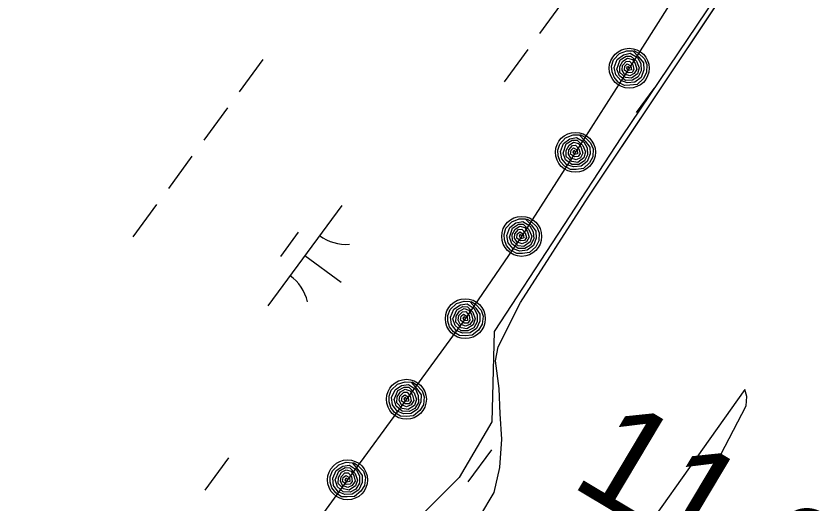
# Model space of a CAD drawing. Extents: x 3905714 to 3926767, y 183354 to 205755.
# Drawn here: x 3914997.5 to 3915316.9, y 192211.4 to 192406.7 of the extents above; entities that cross this region are included whole.
import ezdxf

# ---------------------------------------------------------------- set-up
doc = ezdxf.new("R2010")
doc.units = 0
for name, color, linetype in [('V-RIVR-EDGE', 7, 'Continuous'), ('V-RRAP-FSHR', 7, 'Continuous'), ('V-STRM-FMON', 7, 'Continuous'), ('V-TOPO-DPTH', 7, 'Continuous'), ('V-TOPO-MINR', 7, 'Continuous'), ('V-TOPO-SHOR', 7, 'Continuous'), ('V-WETL-SWMP', 7, 'Continuous')]:
    doc.layers.add(name, color=color, linetype=linetype)

msp = doc.modelspace()

# ---------------------------------------------------------------- linework, layer by layer
at = {"layer": 'V-RIVR-EDGE'}
msp.add_lwpolyline([(3915357.23, 192532.01), (3915240.15, 192358.25), (3915189.05, 192280.2), (3915188.12, 192243.96), (3915175.11, 192221.66), (3915160.24, 192206.79), (3915149.09, 192198.43), (3915130.51, 192189.13), (3915118.43, 192180.77), (3915055.24, 192084.13), (3915031.08, 192060.9), (3915008.78, 192042.32), (3914989.27, 192020.02)], dxfattribs=at)
at = {"layer": 'V-RRAP-FSHR'}
for points in [[(3915264.56, 192419.53), (3915243.22, 192385.69), (3915221.68, 192351.99), (3915200.13, 192318.29), (3915177.55, 192285.3), (3915153.96, 192252.99), (3915130.37, 192220.69), (3915106.79, 192188.38), (3915083.31, 192156), (3915059.92, 192123.55), (3915036.53, 192091.99), (3915012.45, 192059.17), (3914987.55, 192027.87)], [(3915245.12, 192392.76), (3915246.94, 192391.74), (3915249.33, 192389.52), (3915250.3, 192387.12), (3915250.16, 192383.92), (3915248.85, 192381.49), (3915246.43, 192379.22), (3915243.54, 192378.84), (3915241.27, 192378.76), (3915238.8, 192380.17), (3915237.14, 192382.07), (3915236.33, 192384.28), (3915236.18, 192386.5), (3915236.95, 192388.99), (3915239.31, 192391.55), (3915242.27, 192392.71), (3915244.68, 192392.67), (3915247.12, 192390.13), (3915248.97, 192387.8), (3915249.09, 192385.02), (3915247.96, 192381.99), (3915245.46, 192380.15), (3915242.46, 192379.81), (3915239.82, 192380.73), (3915237.81, 192383.06), (3915237.25, 192385.99), (3915238.45, 192389.22), (3915240.93, 192391.1), (3915243.67, 192391.68), (3915246.55, 192389.94), (3915247.88, 192387.52), (3915248.08, 192384.69), (3915246.82, 192382.23), (3915244.56, 192380.86), (3915241.8, 192380.79), (3915239.31, 192382.69), (3915238.3, 192385.35), (3915239.57, 192389.02), (3915241.97, 192390.54), (3915243.87, 192390.54), (3915246.13, 192388.47), (3915247.24, 192385.82), (3915246.57, 192383.47), (3915244.13, 192381.66), (3915241.78, 192381.95), (3915239.5, 192384.03), (3915239.48, 192386.44), (3915240.67, 192388.56), (3915242.48, 192389.73), (3915244.48, 192389.21), (3915245.57, 192387.55), (3915246.25, 192385.34), (3915245.23, 192383.53), (3915243.46, 192382.68), (3915241.37, 192383.32), (3915240.42, 192384.97), (3915240.54, 192386.74), (3915241.99, 192388.41), (3915243.31, 192388.57), (3915244.65, 192387.09), (3915245.13, 192385.22), (3915244.38, 192384), (3915242.82, 192383.85), (3915241.29, 192384.93), (3915241.47, 192386.56), (3915242.46, 192387.45), (3915243.9, 192386.67), (3915244.11, 192385.04), (3915242.96, 192384.77), (3915242.31, 192385.71), (3915242.58, 192386.51), (3915243.26, 192385.72)], [(3915223.57, 192359.06), (3915225.39, 192358.04), (3915227.78, 192355.82), (3915228.75, 192353.43), (3915228.61, 192350.22), (3915227.3, 192347.79), (3915224.88, 192345.52), (3915222, 192345.14), (3915219.73, 192345.06), (3915217.25, 192346.47), (3915215.59, 192348.37), (3915214.78, 192350.58), (3915214.63, 192352.8), (3915215.4, 192355.3), (3915217.76, 192357.85), (3915220.73, 192359.01), (3915223.13, 192358.97), (3915225.57, 192356.43), (3915227.42, 192354.11), (3915227.54, 192351.32), (3915226.41, 192348.29), (3915223.91, 192346.45), (3915220.91, 192346.11), (3915218.27, 192347.03), (3915216.26, 192349.36), (3915215.7, 192352.29), (3915216.9, 192355.52), (3915219.38, 192357.4), (3915222.12, 192357.98), (3915225, 192356.24), (3915226.33, 192353.83), (3915226.54, 192350.99), (3915225.27, 192348.53), (3915223.01, 192347.16), (3915220.25, 192347.09), (3915217.76, 192348.99), (3915216.75, 192351.65), (3915218.02, 192355.32), (3915220.42, 192356.85), (3915222.32, 192356.84), (3915224.58, 192354.77), (3915225.69, 192352.12), (3915225.02, 192349.77), (3915222.58, 192347.96), (3915220.23, 192348.25), (3915217.95, 192350.33), (3915217.93, 192352.74), (3915219.12, 192354.86), (3915220.94, 192356.03), (3915222.93, 192355.51), (3915224.02, 192353.85), (3915224.7, 192351.64), (3915223.68, 192349.83), (3915221.92, 192348.98), (3915219.83, 192349.62), (3915218.87, 192351.27), (3915218.99, 192353.04), (3915220.44, 192354.71), (3915221.76, 192354.87), (3915223.1, 192353.39), (3915223.58, 192351.52), (3915222.83, 192350.3), (3915221.27, 192350.15), (3915219.75, 192351.23), (3915219.92, 192352.86), (3915220.91, 192353.75), (3915222.35, 192352.97), (3915222.56, 192351.34), (3915221.41, 192351.07), (3915220.76, 192352.01), (3915221.03, 192352.81), (3915221.71, 192352.02)], [(3915202.02, 192325.36), (3915203.84, 192324.34), (3915206.23, 192322.12), (3915207.2, 192319.73), (3915207.06, 192316.52), (3915205.75, 192314.09), (3915203.33, 192311.82), (3915200.45, 192311.44), (3915198.18, 192311.36), (3915195.71, 192312.77), (3915194.04, 192314.67), (3915193.23, 192316.89), (3915193.08, 192319.1), (3915193.85, 192321.6), (3915196.21, 192324.15), (3915199.18, 192325.31), (3915201.58, 192325.27), (3915204.02, 192322.73), (3915205.87, 192320.41), (3915205.99, 192317.62), (3915204.86, 192314.59), (3915202.36, 192312.75), (3915199.37, 192312.41), (3915196.73, 192313.33), (3915194.71, 192315.66), (3915194.15, 192318.59), (3915195.35, 192321.82), (3915197.83, 192323.7), (3915200.57, 192324.28), (3915203.45, 192322.54), (3915204.79, 192320.13), (3915204.99, 192317.29), (3915203.73, 192314.83), (3915201.46, 192313.46), (3915198.71, 192313.39), (3915196.21, 192315.3), (3915195.2, 192317.95), (3915196.47, 192321.62), (3915198.87, 192323.15), (3915200.77, 192323.14), (3915203.03, 192321.08), (3915204.15, 192318.42), (3915203.48, 192316.07), (3915201.03, 192314.26), (3915198.68, 192314.55), (3915196.4, 192316.63), (3915196.38, 192319.04), (3915197.57, 192321.17), (3915199.39, 192322.33), (3915201.39, 192321.81), (3915202.47, 192320.15), (3915203.15, 192317.94), (3915202.13, 192316.13), (3915200.37, 192315.28), (3915198.28, 192315.92), (3915197.32, 192317.57), (3915197.44, 192319.34), (3915198.89, 192321.01), (3915200.21, 192321.18), (3915201.56, 192319.69), (3915202.03, 192317.83), (3915201.28, 192316.6), (3915199.73, 192316.45), (3915198.2, 192317.53), (3915198.37, 192319.16), (3915199.36, 192320.05), (3915200.8, 192319.27), (3915201.01, 192317.64), (3915199.86, 192317.37), (3915199.21, 192318.31), (3915199.48, 192319.11), (3915200.16, 192318.33)], [(3915179.88, 192292.24), (3915181.62, 192291.11), (3915183.88, 192288.74), (3915184.7, 192286.29), (3915184.36, 192283.1), (3915182.9, 192280.76), (3915180.34, 192278.64), (3915177.44, 192278.44), (3915175.17, 192278.5), (3915172.79, 192280.06), (3915171.25, 192282.06), (3915170.58, 192284.32), (3915170.57, 192286.54), (3915171.49, 192288.98), (3915174, 192291.39), (3915177.03, 192292.36), (3915179.43, 192292.17), (3915181.71, 192289.49), (3915183.41, 192287.05), (3915183.36, 192284.26), (3915182.04, 192281.31), (3915179.44, 192279.63), (3915176.42, 192279.47), (3915173.85, 192280.56), (3915171.98, 192283.01), (3915171.6, 192285.96), (3915172.99, 192289.11), (3915175.59, 192290.84), (3915178.36, 192291.25), (3915181.13, 192289.34), (3915182.31, 192286.84), (3915182.33, 192284), (3915180.93, 192281.62), (3915178.58, 192280.4), (3915175.83, 192280.49), (3915173.45, 192282.55), (3915172.61, 192285.26), (3915174.1, 192288.85), (3915176.59, 192290.22), (3915178.49, 192290.1), (3915180.62, 192287.89), (3915181.56, 192285.18), (3915180.75, 192282.87), (3915178.2, 192281.22), (3915175.88, 192281.65), (3915173.73, 192283.87), (3915173.86, 192286.27), (3915175.17, 192288.32), (3915177.06, 192289.37), (3915179.02, 192288.74), (3915180, 192287), (3915180.54, 192284.76), (3915179.41, 192283.02), (3915177.6, 192282.27), (3915175.55, 192283.04), (3915174.7, 192284.75), (3915174.93, 192286.51), (3915176.48, 192288.09), (3915177.81, 192288.17), (3915179.06, 192286.61), (3915179.42, 192284.71), (3915178.6, 192283.54), (3915177.03, 192283.48), (3915175.57, 192284.66), (3915175.85, 192286.27), (3915176.89, 192287.1), (3915178.28, 192286.23), (3915178.39, 192284.6), (3915177.23, 192284.39), (3915176.64, 192285.37), (3915176.95, 192286.15), (3915177.58, 192285.33)], [(3915156.29, 192259.93), (3915158.04, 192258.8), (3915160.29, 192256.43), (3915161.11, 192253.99), (3915160.77, 192250.79), (3915159.32, 192248.45), (3915156.76, 192246.33), (3915153.86, 192246.13), (3915151.59, 192246.2), (3915149.21, 192247.75), (3915147.66, 192249.75), (3915146.99, 192252.01), (3915146.98, 192254.23), (3915147.9, 192256.68), (3915150.41, 192259.08), (3915153.44, 192260.05), (3915155.84, 192259.86), (3915158.12, 192257.18), (3915159.82, 192254.75), (3915159.77, 192251.96), (3915158.46, 192249.01), (3915155.85, 192247.32), (3915152.84, 192247.17), (3915150.26, 192248.25), (3915148.39, 192250.7), (3915148.01, 192253.66), (3915149.41, 192256.81), (3915152.01, 192258.53), (3915154.77, 192258.94), (3915157.54, 192257.03), (3915158.72, 192254.53), (3915158.75, 192251.69), (3915157.34, 192249.31), (3915155, 192248.09), (3915152.24, 192248.18), (3915149.87, 192250.24), (3915149.02, 192252.96), (3915150.52, 192256.54), (3915153, 192257.91), (3915154.91, 192257.79), (3915157.03, 192255.59), (3915157.98, 192252.87), (3915157.17, 192250.56), (3915154.62, 192248.91), (3915152.29, 192249.34), (3915150.14, 192251.56), (3915150.27, 192253.97), (3915151.58, 192256.02), (3915153.47, 192257.07), (3915155.43, 192256.43), (3915156.42, 192254.7), (3915156.95, 192252.46), (3915155.82, 192250.71), (3915154.01, 192249.97), (3915151.97, 192250.74), (3915151.11, 192252.45), (3915151.34, 192254.2), (3915152.9, 192255.78), (3915154.22, 192255.86), (3915155.47, 192254.3), (3915155.83, 192252.41), (3915155.01, 192251.23), (3915153.45, 192251.18), (3915151.99, 192252.35), (3915152.26, 192253.97), (3915153.3, 192254.8), (3915154.69, 192253.93), (3915154.8, 192252.29), (3915153.64, 192252.09), (3915153.05, 192253.06), (3915153.37, 192253.85), (3915154, 192253.02)], [(3915132.7, 192227.63), (3915134.45, 192226.5), (3915136.7, 192224.13), (3915137.53, 192221.68), (3915137.19, 192218.49), (3915135.73, 192216.14), (3915133.17, 192214.03), (3915130.27, 192213.83), (3915128, 192213.89), (3915125.62, 192215.45), (3915124.07, 192217.45), (3915123.41, 192219.71), (3915123.4, 192221.93), (3915124.31, 192224.37), (3915126.83, 192226.77), (3915129.86, 192227.75), (3915132.25, 192227.56), (3915134.54, 192224.88), (3915136.23, 192222.44), (3915136.19, 192219.65), (3915134.87, 192216.7), (3915132.26, 192215.02), (3915129.25, 192214.86), (3915126.67, 192215.95), (3915124.8, 192218.4), (3915124.43, 192221.35), (3915125.82, 192224.5), (3915128.42, 192226.23), (3915131.18, 192226.64), (3915133.95, 192224.72), (3915135.14, 192222.23), (3915135.16, 192219.39), (3915133.75, 192217.01), (3915131.41, 192215.79), (3915128.65, 192215.88), (3915126.28, 192217.94), (3915125.44, 192220.65), (3915126.93, 192224.24), (3915129.42, 192225.61), (3915131.32, 192225.49), (3915133.44, 192223.28), (3915134.39, 192220.56), (3915133.58, 192218.26), (3915131.03, 192216.61), (3915128.7, 192217.04), (3915126.56, 192219.26), (3915126.68, 192221.66), (3915128, 192223.71), (3915129.88, 192224.76), (3915131.85, 192224.12), (3915132.83, 192222.39), (3915133.37, 192220.15), (3915132.24, 192218.4), (3915130.43, 192217.66), (3915128.38, 192218.43), (3915127.53, 192220.14), (3915127.76, 192221.89), (3915129.31, 192223.48), (3915130.64, 192223.56), (3915131.89, 192221.99), (3915132.24, 192220.1), (3915131.42, 192218.93), (3915129.86, 192218.87), (3915128.4, 192220.05), (3915128.67, 192221.66), (3915129.71, 192222.49), (3915131.11, 192221.62), (3915131.22, 192219.98), (3915130.05, 192219.78), (3915129.46, 192220.76), (3915129.78, 192221.54), (3915130.41, 192220.72)]]:
    msp.add_lwpolyline(points, dxfattribs=at)
for centre in [(3915243.23, 192385.69), (3915221.68, 192351.99), (3915200.13, 192318.29), (3915177.55, 192285.3), (3915153.96, 192252.99), (3915130.37, 192220.69)]:
    msp.add_circle(centre, 8, dxfattribs=at)
at = {"layer": 'V-TOPO-DPTH'}
msp.add_lwpolyline([(3915114.49, 192009.99), (3915205.66, 192105.79), (3915215.22, 192116.73), (3915224.12, 192128.14), (3915232.03, 192140.26), (3915239.28, 192152.85), (3915290.08, 192250.4), (3915290.4, 192254.04), (3915289.61, 192256.89), (3915114.49, 192009.99)], dxfattribs=at)
at = {"layer": 'V-TOPO-MINR'}
msp.add_lwpolyline([(3915114.49, 192009.99), (3915205.66, 192105.79), (3915215.22, 192116.73), (3915224.12, 192128.14), (3915232.03, 192140.26), (3915239.28, 192152.85), (3915290.08, 192250.4), (3915290.4, 192254.04), (3915289.61, 192256.89)], dxfattribs=at)
at = {"layer": 'V-TOPO-SHOR'}
msp.add_lwpolyline([(3915114.09, 192169.87), (3915134.45, 192189.29), (3915144.79, 192193.22), (3915163.79, 192197.77), (3915176.46, 192201.36), (3915183.39, 192206), (3915189.12, 192215.59), (3915191.4, 192225.69), (3915192.21, 192237.04), (3915191.53, 192247.15), (3915191.09, 192257.27), (3915189.68, 192268.38), (3915190.7, 192274.05), (3915199.68, 192291.76), (3915226.82, 192334.03), (3915311.44, 192461.08)], dxfattribs=at)
at = {"layer": 'V-WETL-SWMP'}
for p, q in [((3915226.82, 192334.03), (3915311.44, 192461.08)), ((3915216.74, 192412.53), (3915207.29, 192399.63)), ((3915202.56, 192393.17), (3915193.1, 192380.27)), ((3915096.4, 192389.13), (3915086.94, 192376.23)), ((3915253.12, 192377.58), (3915246.02, 192367.9)), ((3915082.21, 192369.77), (3915072.76, 192356.87)), ((3915068.03, 192350.41), (3915058.57, 192337.51)), ((3915199.68, 192291.76), (3915226.82, 192334.03)), ((3915053.85, 192331.05), (3915044.39, 192318.15)), ((3915128.03, 192330.73), (3915098.48, 192290.39)), ((3915110.58, 192319.96), (3915103.48, 192310.28)), ((3915113.25, 192310.56), (3915127.77, 192299.92)), ((3915190.7, 192274.05), (3915199.68, 192291.76)), ((3915189.68, 192268.38), (3915190.7, 192274.05)), ((3915191.09, 192257.27), (3915189.68, 192268.38)), ((3915191.53, 192247.15), (3915191.09, 192257.27)), ((3915192.21, 192237.04), (3915191.53, 192247.15)), ((3915191.4, 192225.69), (3915192.21, 192237.04)), ((3915188.02, 192232.75), (3915178.57, 192219.84)), ((3915082.61, 192229.46), (3915073.16, 192216.55)), ((3915189.12, 192215.59), (3915191.4, 192225.69)), ((3915183.39, 192206), (3915189.12, 192215.59))]:
    msp.add_line(p, q, dxfattribs=at)
for centre, start, end in [((3915129.77, 192332.7), 233, 274.5436), ((3915097.12, 192288.14), 13, 54.5436)]:
    msp.add_arc(centre, 17.62, start, end, dxfattribs=at)

# ---------------------------------------------------------------- texts
at = {"layer": 'V-STRM-FMON'}
msp.add_text('11.26R', height=42, rotation=329.1861, dxfattribs=at).set_placement((3915218.94, 192218.74))

doc.saveas('drawing.dxf')
